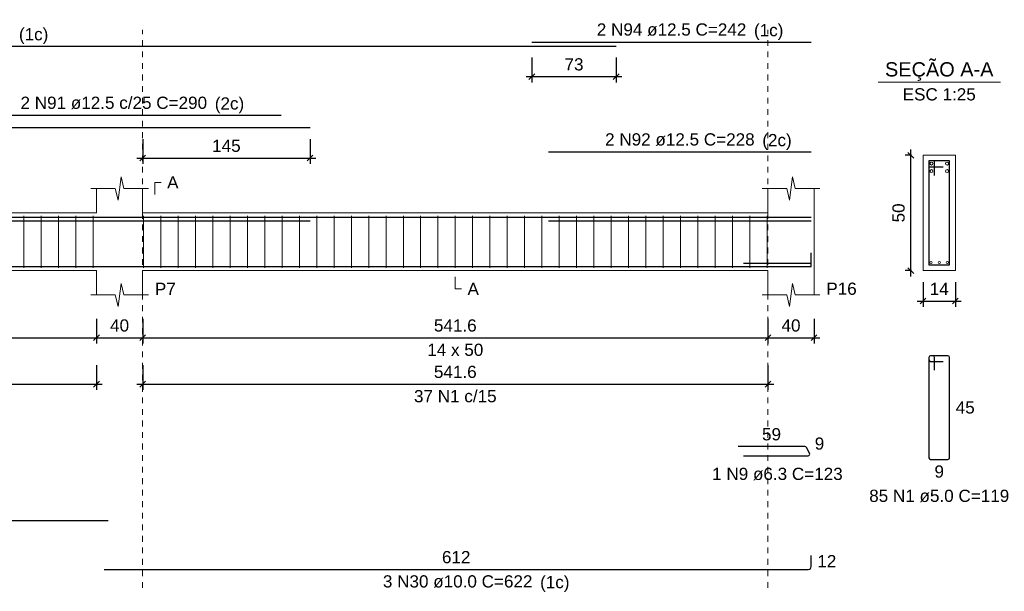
# Model space of a CAD drawing. Header units: millimetres. Extents: x 10 to 1250, y -62 to 528.
# Tile 818 of 909: x 748 to 765, y 166 to 176. Entities that reach past the tile are written whole.
import ezdxf

# ---------------------------------------------------------------- set-up
doc = ezdxf.new("R2010")
doc.units = ezdxf.units.MM
doc.header["$LTSCALE"] = 0.05
doc.linetypes.add('DOT', pattern=[6.35, 0, -6.35])
for name, color, linetype, lineweight in [('Descrição da armadura', 7, 'Continuous', 5), ('DT-Arm complementar', 5, 'Continuous', 5), ('DT-Barras na forma', 2, 'Continuous', 30), ('DT-Barras no corte', 5, 'Continuous', 5), ('DT-Barras rebatidas', 2, 'Continuous', 30), ('DT-Cotas', 9, 'Continuous', 5), ('DT-Forma', 5, 'Continuous', 5), ('DT-Pontilhado', 9, 'DOT', 5), ('DT-Textos', 7, 'Continuous', 5), ('Textos armaduras', 7, 'Continuous', 5)]:
    doc.layers.add(name, color=color, linetype=linetype, lineweight=lineweight)
doc.styles.add('Arial', font='arial.ttf')
doc.styles.get("Standard").update_dxf_attribs({"font": 'arial.ttf'})
doc.dimstyles.new('UM_25.000000', dxfattribs={"dimtxt": 0.18, "dimasz": 0.1, "dimexe": 0.1, "dimexo": 0.2, "dimgap": 0, "dimtad": 1, "dimtih": 1, "dimtoh": 1, "dimdec": 1, "dimlfac": 25, "dimzin": 0, "dimdsep": 46, "dimtxsty": 'Standard', "dimcen": 0.09, "dimdle": 0.1, "dimadec": 1, "dimazin": 2, "dimtfac": 1, "dimtdec": 4, "dimtofl": 0, "dimtmove": 0, "dimatfit": 3, "dimfxl": 1, "dimtolj": 1, "dimarcsym": 0})
doc.dimstyles.new('UM_50.000000', dxfattribs={"dimtxt": 0.18, "dimasz": 0.1, "dimexe": 0.1, "dimexo": 0.2, "dimgap": 0.1, "dimtad": 1, "dimdec": 1, "dimlfac": 50, "dimzin": 0, "dimdsep": 46, "dimtxsty": 'Standard', "dimblk": 'OBLIQUE', "dimcen": 0.09, "dimdle": 0.1, "dimadec": 1, "dimazin": 2, "dimtfac": 1, "dimtdec": 1, "dimtofl": 0, "dimtmove": 0, "dimatfit": 3, "dimldrblk": 'OBLIQUE', "dimfxl": 1, "dimtolj": 1, "dimarcsym": 1})

# ---------------------------------------------------------------- blocks, each defined once
blk = doc.blocks.new('_Oblique')
at = {"color": 0, "linetype": 'ByBlock', "lineweight": -2}
blk.add_line((-0.5, -0.5), (0.5, 0.5), dxfattribs=at)
blk = doc.blocks.new('*D2144')
at = {"layer": 'Defpoints', "color": 0, "transparency": 16777216}
for p in [(742.768, 171.109), (749.182, 171.109), (749.182, 170.579)]:
    blk.add_point(p, dxfattribs=at)
at = {"layer": 'DT-Cotas', "color": 0, "lineweight": -2, "transparency": 16777216}
for p, q in [((742.768, 170.909), (742.768, 170.479)), ((749.182, 170.909), (749.182, 170.479)), ((742.668, 170.579), (749.282, 170.579))]:
    blk.add_line(p, q, dxfattribs=at)
at = {"layer": 'DT-Cotas', "color": 0, "lineweight": -2, "transparency": 16777216, "xscale": 0.1, "yscale": 0.1, "zscale": 0.1, "rotation": 180}
blk.add_blockref('_Oblique', (742.768, 170.579), dxfattribs=at)
at = {"layer": 'DT-Cotas', "color": 0, "lineweight": -2, "transparency": 16777216, "xscale": 0.1, "yscale": 0.1, "zscale": 0.1}
blk.add_blockref('_Oblique', (749.182, 170.579), dxfattribs=at)
at = {"layer": 'DT-Cotas', "transparency": 16777216, "insert": (745.975, 170.791), "char_height": 0.2118, "attachment_point": 5, "rotation": 0.0057, "style": 'Arial'}
blk.add_mtext('\\A1;320.7', dxfattribs=at)
blk = doc.blocks.new('*D2145')
at = {"layer": 'Defpoints', "color": 0, "transparency": 16777216}
for p in [(749.182, 171.109), (749.982, 171.109), (749.982, 170.579)]:
    blk.add_point(p, dxfattribs=at)
at = {"layer": 'DT-Cotas', "color": 0, "lineweight": -2, "transparency": 16777216}
for p, q in [((749.182, 170.909), (749.182, 170.479)), ((749.982, 170.909), (749.982, 170.479)), ((749.082, 170.579), (750.082, 170.579))]:
    blk.add_line(p, q, dxfattribs=at)
at = {"layer": 'DT-Cotas', "color": 0, "lineweight": -2, "transparency": 16777216, "xscale": 0.1, "yscale": 0.1, "zscale": 0.1, "rotation": 180}
blk.add_blockref('_Oblique', (749.182, 170.579), dxfattribs=at)
at = {"layer": 'DT-Cotas', "color": 0, "lineweight": -2, "transparency": 16777216, "xscale": 0.1, "yscale": 0.1, "zscale": 0.1}
blk.add_blockref('_Oblique', (749.982, 170.579), dxfattribs=at)
at = {"layer": 'DT-Cotas', "transparency": 16777216, "insert": (749.582, 170.791), "char_height": 0.2118, "attachment_point": 5, "rotation": 0.0057, "style": 'Arial'}
blk.add_mtext('\\A1;40', dxfattribs=at)
blk = doc.blocks.new('*D2146')
at = {"layer": 'Defpoints', "color": 0, "transparency": 16777216}
for p in [(749.982, 171.109), (760.813, 171.109), (760.813, 170.579)]:
    blk.add_point(p, dxfattribs=at)
at = {"layer": 'DT-Cotas', "color": 0, "lineweight": -2, "transparency": 16777216}
for p, q in [((749.982, 170.909), (749.982, 170.479)), ((760.813, 170.909), (760.813, 170.479)), ((749.882, 170.579), (760.913, 170.579))]:
    blk.add_line(p, q, dxfattribs=at)
at = {"layer": 'DT-Cotas', "color": 0, "lineweight": -2, "transparency": 16777216, "xscale": 0.1, "yscale": 0.1, "zscale": 0.1, "rotation": 180}
blk.add_blockref('_Oblique', (749.982, 170.579), dxfattribs=at)
at = {"layer": 'DT-Cotas', "color": 0, "lineweight": -2, "transparency": 16777216, "xscale": 0.1, "yscale": 0.1, "zscale": 0.1}
blk.add_blockref('_Oblique', (760.813, 170.579), dxfattribs=at)
at = {"layer": 'DT-Cotas', "transparency": 16777216, "insert": (755.397, 170.791), "char_height": 0.2118, "attachment_point": 5, "rotation": 0.0057, "style": 'Arial'}
blk.add_mtext('\\A1;541.6', dxfattribs=at)
blk = doc.blocks.new('*D2147')
at = {"layer": 'Defpoints', "color": 0, "transparency": 16777216}
for p in [(760.813, 171.109), (761.613, 171.109), (761.613, 170.579)]:
    blk.add_point(p, dxfattribs=at)
at = {"layer": 'DT-Cotas', "color": 0, "lineweight": -2, "transparency": 16777216}
for p, q in [((760.813, 170.909), (760.813, 170.479)), ((761.613, 170.909), (761.613, 170.479)), ((760.713, 170.579), (761.713, 170.579))]:
    blk.add_line(p, q, dxfattribs=at)
at = {"layer": 'DT-Cotas', "color": 0, "lineweight": -2, "transparency": 16777216, "xscale": 0.1, "yscale": 0.1, "zscale": 0.1, "rotation": 180}
blk.add_blockref('_Oblique', (760.813, 170.579), dxfattribs=at)
at = {"layer": 'DT-Cotas', "color": 0, "lineweight": -2, "transparency": 16777216, "xscale": 0.1, "yscale": 0.1, "zscale": 0.1}
blk.add_blockref('_Oblique', (761.613, 170.579), dxfattribs=at)
at = {"layer": 'DT-Cotas', "transparency": 16777216, "insert": (761.213, 170.791), "char_height": 0.2118, "attachment_point": 5, "rotation": 0.0057, "style": 'Arial'}
blk.add_mtext('\\A1;40', dxfattribs=at)
blk = doc.blocks.new('*D2149')
at = {"layer": 'Defpoints', "color": 0, "transparency": 16777216}
for p in [(742.768, 170.304), (749.182, 170.304), (749.182, 169.775)]:
    blk.add_point(p, dxfattribs=at)
at = {"layer": 'DT-Cotas', "color": 0, "lineweight": -2, "transparency": 16777216}
for p, q in [((742.768, 170.104), (742.768, 169.675)), ((749.182, 170.104), (749.182, 169.675)), ((742.668, 169.775), (749.282, 169.775))]:
    blk.add_line(p, q, dxfattribs=at)
at = {"layer": 'DT-Cotas', "color": 0, "lineweight": -2, "transparency": 16777216, "xscale": 0.1, "yscale": 0.1, "zscale": 0.1, "rotation": 180}
blk.add_blockref('_Oblique', (742.768, 169.775), dxfattribs=at)
at = {"layer": 'DT-Cotas', "color": 0, "lineweight": -2, "transparency": 16777216, "xscale": 0.1, "yscale": 0.1, "zscale": 0.1}
blk.add_blockref('_Oblique', (749.182, 169.775), dxfattribs=at)
at = {"layer": 'DT-Cotas', "transparency": 16777216, "insert": (745.975, 169.986), "char_height": 0.2118, "attachment_point": 5, "rotation": 0.0057, "style": 'Arial'}
blk.add_mtext('\\A1;320.7', dxfattribs=at)
blk = doc.blocks.new('*D2150')
at = {"layer": 'Defpoints', "color": 0, "transparency": 16777216}
for p in [(749.982, 170.304), (760.813, 170.304), (760.813, 169.775)]:
    blk.add_point(p, dxfattribs=at)
at = {"layer": 'DT-Cotas', "color": 0, "lineweight": -2, "transparency": 16777216}
for p, q in [((749.982, 170.104), (749.982, 169.675)), ((760.813, 170.104), (760.813, 169.675)), ((749.882, 169.775), (760.913, 169.775))]:
    blk.add_line(p, q, dxfattribs=at)
at = {"layer": 'DT-Cotas', "color": 0, "lineweight": -2, "transparency": 16777216, "xscale": 0.1, "yscale": 0.1, "zscale": 0.1, "rotation": 180}
blk.add_blockref('_Oblique', (749.982, 169.775), dxfattribs=at)
at = {"layer": 'DT-Cotas', "color": 0, "lineweight": -2, "transparency": 16777216, "xscale": 0.1, "yscale": 0.1, "zscale": 0.1}
blk.add_blockref('_Oblique', (760.813, 169.775), dxfattribs=at)
at = {"layer": 'DT-Cotas', "transparency": 16777216, "insert": (755.397, 169.986), "char_height": 0.2118, "attachment_point": 5, "rotation": 0.0057, "style": 'Arial'}
blk.add_mtext('\\A1;541.6', dxfattribs=at)
blk = doc.blocks.new('*D2151')
at = {"layer": 'Defpoints', "color": 0, "transparency": 16777216}
for p in [(749.982, 174.225), (752.882, 174.225), (752.882, 173.695)]:
    blk.add_point(p, dxfattribs=at)
at = {"layer": 'DT-Cotas', "color": 0, "lineweight": -2, "transparency": 16777216}
for p, q in [((749.982, 174.025), (749.982, 173.595)), ((752.882, 174.025), (752.882, 173.595)), ((749.882, 173.695), (752.982, 173.695))]:
    blk.add_line(p, q, dxfattribs=at)
at = {"layer": 'DT-Cotas', "color": 0, "lineweight": -2, "transparency": 16777216, "xscale": 0.1, "yscale": 0.1, "zscale": 0.1, "rotation": 180}
blk.add_blockref('_Oblique', (749.982, 173.695), dxfattribs=at)
at = {"layer": 'DT-Cotas', "color": 0, "lineweight": -2, "transparency": 16777216, "xscale": 0.1, "yscale": 0.1, "zscale": 0.1}
blk.add_blockref('_Oblique', (752.882, 173.695), dxfattribs=at)
at = {"layer": 'DT-Cotas', "transparency": 16777216, "insert": (751.432, 173.907), "char_height": 0.2118, "attachment_point": 5, "rotation": 0.0057, "style": 'Arial'}
blk.add_mtext('\\A1;145', dxfattribs=at)
blk = doc.blocks.new('*D2152')
at = {"layer": 'Defpoints', "color": 0, "transparency": 16777216}
for p in [(756.724, 175.637), (758.184, 175.637), (758.184, 175.107)]:
    blk.add_point(p, dxfattribs=at)
at = {"layer": 'DT-Cotas', "color": 0, "lineweight": -2, "transparency": 16777216}
for p, q in [((756.724, 175.437), (756.724, 175.007)), ((758.184, 175.437), (758.184, 175.007)), ((756.624, 175.107), (758.284, 175.107))]:
    blk.add_line(p, q, dxfattribs=at)
at = {"layer": 'DT-Cotas', "color": 0, "lineweight": -2, "transparency": 16777216, "xscale": 0.1, "yscale": 0.1, "zscale": 0.1, "rotation": 180}
blk.add_blockref('_Oblique', (756.724, 175.107), dxfattribs=at)
at = {"layer": 'DT-Cotas', "color": 0, "lineweight": -2, "transparency": 16777216, "xscale": 0.1, "yscale": 0.1, "zscale": 0.1}
blk.add_blockref('_Oblique', (758.184, 175.107), dxfattribs=at)
at = {"layer": 'DT-Cotas', "transparency": 16777216, "insert": (757.454, 175.319), "char_height": 0.2118, "attachment_point": 5, "rotation": 0.0057, "style": 'Arial'}
blk.add_mtext('\\A1;73', dxfattribs=at)
blk = doc.blocks.new('*D2153')
at = {"layer": 'Defpoints', "color": 0, "transparency": 16777216}
for p in [(763.288, 173.744), (763.5, 173.744), (763.5, 171.744)]:
    blk.add_point(p, dxfattribs=at)
at = {"layer": 'DT-Cotas', "color": 0, "lineweight": -2, "transparency": 16777216}
for p, q in [((763.288, 171.644), (763.288, 173.844)), ((763.3, 173.744), (763.188, 173.744)), ((763.3, 171.744), (763.188, 171.744))]:
    blk.add_line(p, q, dxfattribs=at)
at = {"layer": 'DT-Cotas', "color": 0, "lineweight": -2, "transparency": 16777216, "xscale": 0.1, "yscale": 0.1, "zscale": 0.1}
for p, rotation in [((763.288, 173.744), 90), ((763.288, 171.744), 270)]:
    blk.add_blockref('_Oblique', p, dxfattribs=dict(at, rotation=rotation))
at = {"layer": 'DT-Cotas', "transparency": 16777216, "insert": (763.077, 172.744), "char_height": 0.2118, "attachment_point": 5, "rotation": 90, "style": 'Arial'}
blk.add_mtext('\\A1;50', dxfattribs=at)
blk = doc.blocks.new('*D2154')
at = {"layer": 'Defpoints', "color": 0, "transparency": 16777216}
for p in [(763.5, 171.744), (764.06, 171.744), (764.06, 171.215)]:
    blk.add_point(p, dxfattribs=at)
at = {"layer": 'DT-Cotas', "color": 0, "lineweight": -2, "transparency": 16777216}
for p, q in [((763.5, 171.544), (763.5, 171.115)), ((764.06, 171.544), (764.06, 171.115)), ((763.4, 171.215), (764.16, 171.215))]:
    blk.add_line(p, q, dxfattribs=at)
at = {"layer": 'DT-Cotas', "color": 0, "lineweight": -2, "transparency": 16777216, "xscale": 0.1, "yscale": 0.1, "zscale": 0.1, "rotation": 180}
blk.add_blockref('_Oblique', (763.5, 171.215), dxfattribs=at)
at = {"layer": 'DT-Cotas', "color": 0, "lineweight": -2, "transparency": 16777216, "xscale": 0.1, "yscale": 0.1, "zscale": 0.1}
blk.add_blockref('_Oblique', (764.06, 171.215), dxfattribs=at)
at = {"layer": 'DT-Cotas', "transparency": 16777216, "insert": (763.78, 171.427), "char_height": 0.2118, "attachment_point": 5, "rotation": 0.0057, "style": 'Arial'}
blk.add_mtext('\\A1;14', dxfattribs=at)

msp = doc.modelspace()

# ---------------------------------------------------------------- linework, layer by layer
at = {"layer": 'DT-Arm complementar'}
for p, q in [((747.9249, 171.7943), (747.9249, 172.6943)), ((748.2249, 171.7943), (748.2249, 172.6943)), ((748.5249, 171.7943), (748.5249, 172.6943)), ((748.8249, 171.7943), (748.8249, 172.6943)), ((749.1249, 171.7943), (749.1249, 172.6943)), ((749.9972, 171.7943), (749.9972, 172.6943)), ((750.2972, 171.7943), (750.2972, 172.6943)), ((750.5972, 171.7943), (750.5972, 172.6943)), ((750.8972, 171.7943), (750.8972, 172.6943)), ((751.1972, 171.7943), (751.1972, 172.6943)), ((751.4972, 171.7943), (751.4972, 172.6943)), ((751.7972, 171.7943), (751.7972, 172.6943)), ((752.0972, 171.7943), (752.0972, 172.6943)), ((752.3972, 171.7943), (752.3972, 172.6943)), ((752.6972, 171.7943), (752.6972, 172.6943)), ((752.9972, 171.7943), (752.9972, 172.6943)), ((753.2972, 171.7943), (753.2972, 172.6943)), ((753.5972, 171.7943), (753.5972, 172.6943)), ((753.8972, 171.7943), (753.8972, 172.6943)), ((754.1972, 171.7943), (754.1972, 172.6943)), ((754.4972, 171.7943), (754.4972, 172.6943)), ((754.7972, 171.7943), (754.7972, 172.6943)), ((755.0972, 171.7943), (755.0972, 172.6943)), ((755.3972, 171.7943), (755.3972, 172.6943)), ((755.6972, 171.7943), (755.6972, 172.6943)), ((755.9972, 171.7943), (755.9972, 172.6943)), ((756.2972, 171.7943), (756.2972, 172.6943)), ((756.5972, 171.7943), (756.5972, 172.6943)), ((756.8972, 171.7943), (756.8972, 172.6943)), ((757.1972, 171.7943), (757.1972, 172.6943)), ((757.4972, 171.7943), (757.4972, 172.6943)), ((757.7972, 171.7943), (757.7972, 172.6943)), ((758.0972, 171.7943), (758.0972, 172.6943)), ((758.3972, 171.7943), (758.3972, 172.6943)), ((758.6972, 171.7943), (758.6972, 172.6943)), ((758.9972, 171.7943), (758.9972, 172.6943)), ((759.2972, 171.7943), (759.2972, 172.6943)), ((759.5972, 171.7943), (759.5972, 172.6943)), ((759.8972, 171.7943), (759.8972, 172.6943)), ((760.1972, 171.7943), (760.1972, 172.6943)), ((760.4972, 171.7943), (760.4972, 172.6943)), ((760.7972, 171.7943), (760.7972, 172.6943))]:
    msp.add_line(p, q, dxfattribs=at)
at = {"layer": 'DT-Barras na forma'}
for p, q in [((763.7003, 173.6443), (763.6003, 173.6443)), ((763.6003, 173.6443), (763.6003, 171.8443)), ((763.9603, 173.6443), (763.6003, 173.6443)), ((763.6003, 173.6443), (763.6003, 173.5443)), ((763.7003, 173.3943), (763.7003, 173.6443)), ((763.9603, 171.8443), (763.9603, 173.6443)), ((763.6003, 173.5443), (763.8503, 173.5443)), ((761.5627, 171.8647), (760.3924, 171.8647)), ((763.6003, 171.8443), (763.9603, 171.8443))]:
    msp.add_line(p, q, dxfattribs=at)
for points in [[(734.4719, 172.3843), (734.4719, 172.6718), (758.1844, 172.6718)], [(756.7244, 172.6718), (761.5627, 172.6718)], [(746.5816, 172.6068), (752.3816, 172.6068)], [(747.0816, 172.6068), (752.8816, 172.6068)], [(757.0127, 172.6068), (761.5627, 172.6068)], [(749.3145, 171.8143), (761.5627, 171.8143), (761.5627, 172.0543)], [(734.4719, 171.8143), (749.3816, 171.8143)]]:
    msp.add_lwpolyline(points, dxfattribs=at)
at = {"layer": 'DT-Barras no corte'}
for centre, radius in [((763.6453, 173.5993), 0.025), ((763.6453, 173.4693), 0.025), ((763.9153, 173.5993), 0.025), ((763.9153, 173.4693), 0.025), ((763.6403, 171.8843), 0.02), ((763.7803, 171.8843), 0.02), ((763.9203, 171.8843), 0.02)]:
    msp.add_circle(centre, radius, dxfattribs=at)
at = {"layer": 'DT-Barras rebatidas'}
for p, q in [((756.7244, 175.7076), (761.5627, 175.7076)), ((734.5344, 175.637), (758.1844, 175.637)), ((746.5816, 174.4368), (752.3816, 174.4368)), ((757.0127, 173.8014), (761.5627, 173.8014)), ((763.6003, 170.2376), (763.6003, 168.4976)), ((763.6003, 170.2376), (763.6003, 170.1976)), ((763.6703, 170.2676), (763.6303, 170.2676)), ((763.9303, 170.2676), (763.6303, 170.2676)), ((763.7003, 170.0176), (763.7003, 170.2376)), ((763.9603, 168.4976), (763.9603, 170.2376)), ((763.6303, 170.1676), (763.8503, 170.1676)), ((761.4519, 168.6907), (760.2998, 168.6907)), ((760.3924, 168.5304), (761.5081, 168.5304)), ((761.5354, 168.5776), (761.4792, 168.675)), ((763.6303, 168.4676), (763.9303, 168.4676)), ((734.4719, 167.4073), (749.3816, 167.4073)), ((761.5627, 166.6101), (761.5627, 166.8001)), ((749.3145, 166.5601), (761.5127, 166.5601))]:
    msp.add_line(p, q, dxfattribs=at)
msp.add_lwpolyline([(747.0816, 174.225), (752.8816, 174.225)], dxfattribs=at)
for centre, radius, start, end in [((763.6303, 170.2376), 0.03, 90, 180), ((763.6303, 170.2376), 0.03, 90, 180), ((763.6703, 170.2376), 0.03, 0, 90), ((763.9303, 170.2376), 0.03, 0, 90), ((763.6303, 170.1976), 0.03, 180, 270), ((761.4519, 168.6592), 0.0315, 30, 90), ((761.5081, 168.5619), 0.0315, 270, 30), ((763.6303, 168.4976), 0.03, 180, 270), ((763.9303, 168.4976), 0.03, 270, 0), ((761.5127, 166.6101), 0.05, 270, 0)]:
    msp.add_arc(centre, radius, start, end, dxfattribs=at)
at = {"layer": 'DT-Forma'}
for p, q in [((764.0603, 173.7443), (763.5003, 173.7443)), ((763.5003, 173.7443), (763.5003, 173.7443)), ((763.5003, 173.7443), (763.5003, 171.7443)), ((764.0603, 171.7443), (764.0603, 173.7443)), ((764.0603, 173.7443), (764.0603, 173.7443)), ((749.5566, 172.9679), (749.6066, 173.3679)), ((749.6066, 173.3679), (749.6566, 173.1679)), ((761.1877, 172.9679), (761.2377, 173.3679)), ((761.2377, 173.3679), (761.2877, 173.1679)), ((749.0816, 173.1679), (749.5066, 173.1679)), ((749.1816, 172.7443), (749.1816, 173.1679)), ((749.5066, 173.1679), (749.5566, 172.9679)), ((749.6566, 173.1679), (750.0816, 173.1679)), ((749.9816, 173.1679), (749.9816, 172.7443)), ((760.7127, 173.1679), (761.1377, 173.1679)), ((760.8127, 172.7443), (760.8127, 173.1679)), ((761.1377, 173.1679), (761.1877, 172.9679)), ((761.2877, 173.1679), (761.7127, 173.1679)), ((761.6127, 173.1679), (761.6127, 172.7443)), ((742.7681, 172.7443), (749.1816, 172.7443)), ((749.9816, 172.7443), (760.8127, 172.7443)), ((742.7681, 171.7443), (749.1816, 171.7443)), ((749.1816, 171.7443), (749.1816, 171.3207)), ((749.9816, 171.3207), (749.9816, 171.7443)), ((749.9816, 171.7443), (760.8127, 171.7443)), ((760.8127, 171.7443), (760.8127, 171.3207)), ((761.6127, 171.3207), (761.6127, 171.7443)), ((763.5003, 171.7443), (764.0603, 171.7443)), ((763.5003, 171.7443), (763.5003, 171.7443)), ((764.0603, 171.7443), (764.0603, 171.7443)), ((749.5566, 171.1207), (749.6066, 171.5207)), ((749.6066, 171.5207), (749.6566, 171.3207)), ((761.1877, 171.1207), (761.2377, 171.5207)), ((761.2377, 171.5207), (761.2877, 171.3207)), ((749.0816, 171.3207), (749.5066, 171.3207)), ((749.5066, 171.3207), (749.5566, 171.1207)), ((749.6566, 171.3207), (750.0816, 171.3207)), ((760.7127, 171.3207), (761.1377, 171.3207)), ((761.1377, 171.3207), (761.1877, 171.1207)), ((761.2877, 171.3207), (761.7127, 171.3207))]:
    msp.add_line(p, q, dxfattribs=at)
at = {"layer": 'DT-Forma', "linetype": 'Continuous'}
msp.add_line((761.6127, 172.7443), (761.6127, 171.7443), dxfattribs=at)
at = {"layer": 'DT-Pontilhado', "ltscale": 0.2}
for p, q in [((749.9816, 166.2424), (749.9816, 175.9194)), ((760.8127, 166.2424), (760.8127, 175.9194))]:
    msp.add_line(p, q, dxfattribs=at)
at = {"layer": 'DT-Textos'}
msp.add_line((762.7213, 175.0092), (764.8393, 175.0092), dxfattribs=at)
for points in [[(750.1934, 173.062), (750.1934, 173.2738), (750.2993, 173.2738)], [(755.3972, 171.6384), (755.3972, 171.4266), (755.5031, 171.4266)]]:
    msp.add_lwpolyline(points, dxfattribs=at)

# ---------------------------------------------------------------- texts
at = {"layer": 'Descrição da armadura', "linetype": 'Continuous', "char_height": 0.2118, "attachment_point": 8, "line_spacing_factor": 0.798, "style": 'Arial'}
for s, insert, width in [('2 N94 ø12.5 C=242', (759.1436, 175.8135), 5.194653), ('2 N91 ø12.5 c/25 C=290', (749.4816, 174.5427), 6.480859), ('2 N92 ø12.5 C=228', (759.2877, 173.9073), 5.194653), ('37 N1 c/15', (755.3972, 169.4569), 2.869342), ('1 N9 ø6.3 C=123', (760.9775, 168.1068), 4.534748), ('85 N1 ø5.0 C=119', (763.7803, 167.7263), 4.8647), ('3 N30 ø10.0 C=622', (755.4386, 166.2424), 5.194653)]:
    msp.add_mtext(s, dxfattribs=dict(at, insert=insert, width=width))
at = {"layer": 'DT-Textos', "line_spacing_factor": 0.798, "style": 'Arial'}
for s, insert, char_height, width, attachment_point in [('(1c)', (760.5713, 175.744), 0.2118, 1.009083, 7), ('(1c)', (747.8383, 175.673), 0.2118, 1.009083, 7), ('SEÇÃO A-A', (763.7803, 175.034), 0.2471, 4.254532, 8), ('ESC 1:25', (763.7803, 174.6915), 0.2118, 2.507973, 8), ('(2c)', (751.2313, 174.473), 0.2118, 1.009083, 7), ('(2c)', (760.7153, 173.837), 0.2118, 1.009083, 7), ('A', (750.4052, 173.1679), 0.2118, 0.390816, 7), ('P7', (750.1934, 171.3207), 0.2118, 0.716686, 7), ('A', (755.609, 171.3207), 0.2118, 0.390816, 7), ('P16', (761.8245, 171.3207), 0.2118, 1.042557, 7), ('14 x 50', (755.3972, 170.2617), 0.2118, 1.922035, 8), ('(1c)', (756.8663, 166.172), 0.2118, 1.009083, 7)]:
    msp.add_mtext(s, dxfattribs=dict(at, insert=insert, char_height=char_height, width=width, attachment_point=attachment_point))
at = {"layer": 'Textos armaduras', "linetype": 'Continuous', "char_height": 0.2118, "attachment_point": 7, "line_spacing_factor": 0.798, "style": 'Arial'}
for s, insert, width in [('45', (764.0662, 169.2617), 0.659905), ('59', (760.7109, 168.7966), 0.659905), ('9', (761.6242, 168.6355), 0.329953), ('9', (763.6978, 168.1499), 0.329953), ('612', (755.1661, 166.666), 0.989858), ('12', (761.6686, 166.5992), 0.659905)]:
    msp.add_mtext(s, dxfattribs=dict(at, insert=insert, width=width))

# ---------------------------------------------------------------- dimensions: what is measured, and where the dimension line sits
at = {"layer": 'DT-Cotas'}
for base, p1, p2, dimstyle, override, picture, middle in [((758.1844, 175.1075), (756.7244, 175.637), (758.1844, 175.637), 'UM_50.000000', {"dimtxt": 0.2118, "dimasz": 0.1, "dimexe": 0.1, "dimexo": 0.2, "dimtad": 1, "dimtih": 0, "dimtoh": 0, "dimdec": 1, "dimlfac": 50, "dimzin": 8, "dimtxsty": 'Arial', "dimblk": 'Oblique', "dimblk1": 'Oblique', "dimblk2": 'Oblique', "dimsah": 1, "dimdle": 0.1, "dimse1": 0, "dimse2": 0, "dimclrt": 256, "dimadec": 1, "dimazin": 3, "dimtmove": 2, "dimldrblk": 'Oblique'}, '*D2152', (757.4544, 175.3193)), ((752.8816, 173.6955), (749.9816, 174.225), (752.8816, 174.225), 'UM_50.000000', {"dimtxt": 0.2118, "dimasz": 0.1, "dimexe": 0.1, "dimexo": 0.2, "dimtad": 1, "dimtih": 0, "dimtoh": 0, "dimdec": 1, "dimlfac": 50, "dimzin": 8, "dimtxsty": 'Arial', "dimblk": 'Oblique', "dimblk1": 'Oblique', "dimblk2": 'Oblique', "dimsah": 1, "dimdle": 0.1, "dimse1": 0, "dimse2": 0, "dimclrt": 256, "dimadec": 1, "dimazin": 3, "dimtmove": 2, "dimldrblk": 'Oblique'}, '*D2151', (751.4316, 173.9073)), ((764.0603, 171.2148), (763.5003, 171.7443), (764.0603, 171.7443), 'UM_25.000000', {"dimtxt": 0.2118, "dimasz": 0.1, "dimexe": 0.1, "dimexo": 0.2, "dimtad": 1, "dimtih": 0, "dimtoh": 0, "dimdec": 1, "dimlfac": 25, "dimzin": 8, "dimtxsty": 'Arial', "dimblk": 'Oblique', "dimblk1": 'Oblique', "dimblk2": 'Oblique', "dimsah": 1, "dimdle": 0.1, "dimse1": 0, "dimse2": 0, "dimclrt": 256, "dimadec": 1, "dimazin": 3, "dimtmove": 2, "dimldrblk": 'Oblique'}, '*D2154', (763.7803, 171.4266)), ((749.1816, 170.5794), (742.7681, 171.1089), (749.1816, 171.1089), 'UM_50.000000', {"dimtxt": 0.2118, "dimasz": 0.1, "dimexe": 0.1, "dimexo": 0.2, "dimtad": 1, "dimtih": 0, "dimtoh": 0, "dimdec": 1, "dimlfac": 50, "dimzin": 8, "dimtxsty": 'Arial', "dimblk": 'Oblique', "dimblk1": 'Oblique', "dimblk2": 'Oblique', "dimsah": 1, "dimdle": 0.1, "dimse1": 0, "dimse2": 0, "dimclrt": 256, "dimadec": 1, "dimazin": 3, "dimtmove": 2, "dimldrblk": 'Oblique'}, '*D2144', (745.9749, 170.7912)), ((749.9816, 170.5794), (749.1816, 171.1089), (749.9816, 171.1089), 'UM_50.000000', {"dimtxt": 0.2118, "dimasz": 0.1, "dimexe": 0.1, "dimexo": 0.2, "dimtad": 1, "dimtih": 0, "dimtoh": 0, "dimdec": 1, "dimlfac": 50, "dimzin": 8, "dimtxsty": 'Arial', "dimblk": 'Oblique', "dimblk1": 'Oblique', "dimblk2": 'Oblique', "dimsah": 1, "dimdle": 0.1, "dimse1": 0, "dimse2": 0, "dimclrt": 256, "dimadec": 1, "dimazin": 3, "dimtmove": 2, "dimldrblk": 'Oblique'}, '*D2145', (749.5816, 170.7912)), ((760.8127, 170.5794), (749.9816, 171.1089), (760.8127, 171.1089), 'UM_50.000000', {"dimtxt": 0.2118, "dimasz": 0.1, "dimexe": 0.1, "dimexo": 0.2, "dimtad": 1, "dimtih": 0, "dimtoh": 0, "dimdec": 1, "dimlfac": 50, "dimzin": 8, "dimtxsty": 'Arial', "dimblk": 'Oblique', "dimblk1": 'Oblique', "dimblk2": 'Oblique', "dimsah": 1, "dimdle": 0.1, "dimse1": 0, "dimse2": 0, "dimclrt": 256, "dimadec": 1, "dimazin": 3, "dimtmove": 2, "dimldrblk": 'Oblique'}, '*D2146', (755.3972, 170.7912)), ((761.6127, 170.5794), (760.8127, 171.1089), (761.6127, 171.1089), 'UM_50.000000', {"dimtxt": 0.2118, "dimasz": 0.1, "dimexe": 0.1, "dimexo": 0.2, "dimtad": 1, "dimtih": 0, "dimtoh": 0, "dimdec": 1, "dimlfac": 50, "dimzin": 8, "dimtxsty": 'Arial', "dimblk": 'Oblique', "dimblk1": 'Oblique', "dimblk2": 'Oblique', "dimsah": 1, "dimdle": 0.1, "dimse1": 0, "dimse2": 0, "dimclrt": 256, "dimadec": 1, "dimazin": 3, "dimtmove": 2, "dimldrblk": 'Oblique'}, '*D2147', (761.2127, 170.7912)), ((749.1816, 169.7746), (742.7681, 170.3041), (749.1816, 170.3041), 'UM_50.000000', {"dimtxt": 0.2118, "dimasz": 0.1, "dimexe": 0.1, "dimexo": 0.2, "dimtad": 1, "dimtih": 0, "dimtoh": 0, "dimdec": 1, "dimlfac": 50, "dimzin": 8, "dimtxsty": 'Arial', "dimblk": 'Oblique', "dimblk1": 'Oblique', "dimblk2": 'Oblique', "dimsah": 1, "dimdle": 0.1, "dimse1": 0, "dimse2": 0, "dimclrt": 256, "dimadec": 1, "dimazin": 3, "dimtmove": 2, "dimldrblk": 'Oblique'}, '*D2149', (745.9749, 169.9864)), ((760.8127, 169.7746), (749.9816, 170.3041), (760.8127, 170.3041), 'UM_50.000000', {"dimtxt": 0.2118, "dimasz": 0.1, "dimexe": 0.1, "dimexo": 0.2, "dimtad": 1, "dimtih": 0, "dimtoh": 0, "dimdec": 1, "dimlfac": 50, "dimzin": 8, "dimtxsty": 'Arial', "dimblk": 'Oblique', "dimblk1": 'Oblique', "dimblk2": 'Oblique', "dimsah": 1, "dimdle": 0.1, "dimse1": 0, "dimse2": 0, "dimclrt": 256, "dimadec": 1, "dimazin": 3, "dimtmove": 2, "dimldrblk": 'Oblique'}, '*D2150', (755.3972, 169.9864))]:
    dim = msp.add_linear_dim(base=base, p1=p1, p2=p2, dimstyle=dimstyle, override=override, dxfattribs=at)
    dim.commit()
    dim.dimension.update_dxf_attribs({"geometry": picture, "text_midpoint": middle, "dimtype": 160, "text_rotation": 0.00573})
dim = msp.add_linear_dim(base=(763.2885, 173.7443), p1=(763.5003, 171.7443), p2=(763.5003, 173.7443), angle=90, dimstyle='UM_25.000000', override={"dimtxt": 0.2118, "dimasz": 0.1, "dimexe": 0.1, "dimexo": 0.2, "dimtad": 1, "dimtih": 0, "dimtoh": 0, "dimdec": 1, "dimlfac": 25, "dimzin": 8, "dimtxsty": 'Arial', "dimblk": 'Oblique', "dimblk1": 'Oblique', "dimblk2": 'Oblique', "dimsah": 1, "dimdle": 0.1, "dimse1": 0, "dimse2": 0, "dimclrt": 256, "dimadec": 1, "dimazin": 3, "dimtmove": 2, "dimldrblk": 'Oblique'}, dxfattribs=at)
dim.commit()
dim.dimension.update_dxf_attribs({"geometry": '*D2153', "text_midpoint": (763.0767, 172.7443), "dimtype": 160, "text_rotation": 90})

doc.saveas('drawing.dxf')
